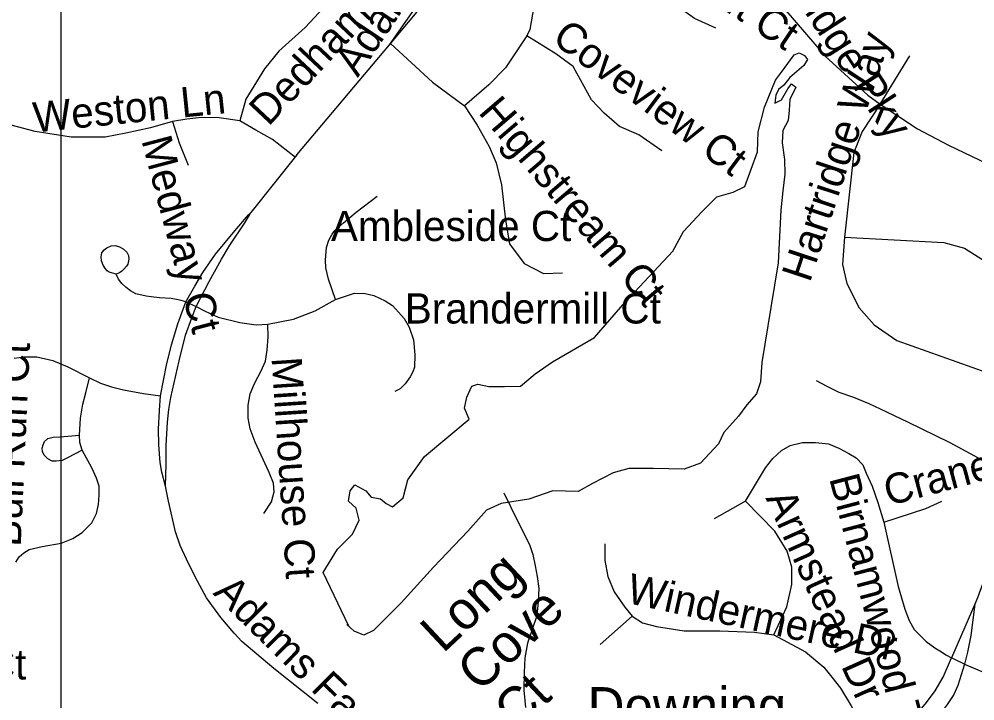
# Model space of a CAD drawing. Extents: x 1662474 to 1856135, y 779280 to 917889.
# Drawn here: x 1730904 to 1733909, y 828125 to 830270 of the extents above; entities that cross this region are included whole.
import ezdxf

# ---------------------------------------------------------------- set-up
doc = ezdxf.new("R2010")
doc.units = 0
for name, color, linetype in [('Exist Hydrographic Misc Water Feature', 7, 'Continuous'), ('Exist Hydrographic Pond Over 1500 Sq Ft', 7, 'Continuous'), ('Exist Road Non-System Type 51', 7, 'Continuous'), ('Exist Road Non-System Type 51 Label', 7, 'Continuous'), ('Map Preparation Inset Cut Line', 7, 'Continuous')]:
    doc.layers.add(name, color=color, linetype=linetype)

msp = doc.modelspace()

# ---------------------------------------------------------------- linework, layer by layer
at = {"layer": 'Exist Hydrographic Misc Water Feature'}
for points in [[(1733409.6, 829133.3), (1733443.5, 829115.4), (1733481.4, 829096.6), (1733527.3, 829080.1), (1733575.1, 829060.2), (1733611.2, 829043.9), (1733696.9, 829002.8), (1733830.4, 828937.7), (1733943.8, 828876.3), (1733981.5, 828861.5), (1734015.8, 828849.4), (1734049.6, 828841.3), (1734137.4, 828816.5), (1734189.2, 828795.8), (1734245.4, 828773.3), (1734382.8, 828709.8), (1734424.4, 828681.9), (1734448.4, 828659.2), (1734519.2, 828589.7)], [(1732427.6, 828779.1), (1732448.6, 828736.9), (1732509.5, 828614.2), (1732519.1, 828586), (1732526.9, 828549.8), (1732532.2, 828516.1), (1732538, 828478.2), (1732535.5, 828438), (1732531.2, 828392.2), (1732516.6, 828349.8), (1732502.1, 828306.6), (1732493.9, 828260.8), (1732491.4, 828214.1), (1732490.6, 828158.3), (1732496.1, 828104)]]:
    msp.add_lwpolyline(points, dxfattribs=at)
at = {"layer": 'Exist Hydrographic Pond Over 1500 Sq Ft'}
for points in [[(1733185.2, 829743.5), (1733225.3, 829852.8), (1733227.7, 829915.8), (1733247.7, 829993.3), (1733281.8, 830077.9), (1733300.6, 830102.6), (1733340.6, 830157.8), (1733355.9, 830163.7), (1733373.5, 830155.5), (1733382.9, 830142.5), (1733371.1, 830123.7), (1733326.5, 830086.1), (1733307.7, 830062.6), (1733291.2, 830048.5), (1733283, 830030.9), (1733279.4, 830005.1), (1733300.6, 830015.6), (1733320.6, 830050.9), (1733332.3, 830066.2), (1733345.3, 830055.6), (1733326.5, 830016.8), (1733325.3, 829983.9), (1733321.8, 829951), (1733305.3, 829919.3), (1733303, 829880.5), (1733310, 829828.8), (1733311.2, 829781.8), (1733305.3, 829730.1), (1733298.3, 829669), (1733290.6, 829503.4), (1733267.1, 829362.4), (1733238.9, 829189.9), (1733234.2, 829128.8), (1733222.4, 829091.2), (1733191.9, 829056), (1733166, 829020.7), (1733119, 828969), (1733102.5, 828933.8), (1733046.1, 828872.7), (1732994.4, 828853.9), (1732898, 828856.2), (1732821.3, 828856.2), (1732771.9, 828842.1), (1732706.1, 828809.3), (1732661.4, 828783.4), (1732581.5, 828785.8), (1732506.2, 828759.9), (1732419.2, 828745.8), (1732373.4, 828724.7), (1732314.6, 828658.9), (1732206.4, 828546.1), (1732105.3, 828433.3), (1732018.3, 828346.3), (1731987.8, 828332.2), (1731957.3, 828343.9), (1731934.3, 828365.7)], [(1731940.5, 828359.8), (1731859.6, 828528.9), (1731905.1, 828602.3), (1731952.6, 828649.6), (1731972.7, 828693.3), (1731963.6, 828731.5), (1731939.9, 828753.4), (1731945.3, 828786.1), (1731959.9, 828804.3), (1731994.5, 828786.1), (1732010.9, 828766.1), (1732040.1, 828760.7), (1732058.3, 828746.1), (1732078.3, 828735.2), (1732111.1, 828764.3), (1732125.6, 828820.7), (1732178.5, 828893.5), (1732318.7, 829011.8), (1732304.1, 829046.4), (1732311.4, 829081), (1732327.8, 829115.6), (1732346, 829121.1), (1732380.6, 829113.8), (1732429.8, 829113.8), (1732480.8, 829115.6), (1732526.3, 829153.8), (1732581, 829192), (1732712.6, 829268.5), (1732809.2, 829379.5), (1732959.4, 829539.7), (1732992.2, 829601.6), (1733050.5, 829663.5), (1733097.8, 829710.8), (1733148.8, 829725.3), (1733185.2, 829743.5)]]:
    msp.add_lwpolyline(points, dxfattribs=at)
at = {"layer": 'Exist Road Non-System Type 51'}
for p, q in [((1731777.7, 829842.8), (1732068.5, 830189.2)), ((1733610.9, 830002.8), (1733704.1, 830154)), ((1731427.9, 829380.2), (1731461.2, 829366.3)), ((1733187.6, 828753.7), (1733088.7, 828698)), ((1732830.8, 828391.4), (1732731, 828302.7))]:
    msp.add_line(p, q, dxfattribs=at)
for points in [[(1732068.5, 830189.2), (1732218.3, 830403.5), (1732298, 830542.8), (1732327.7, 830600.9), (1732348.9, 830653), (1732370.8, 830708.3), (1732381.4, 830739.2), (1732399.3, 830805), (1732418.6, 830863.3), (1732424.4, 830892.2)], [(1732068.5, 830189.2), (1732220.3, 830371.7), (1732302, 830479.1), (1732345.8, 830542.8), (1732375.7, 830596.5), (1732402.7, 830652), (1732415.7, 830684.2), (1732425.5, 830712), (1732449.4, 830785.6), (1732471.1, 830883.9)], [(1732978.4, 830728.5), (1733034, 830678.9), (1733108, 830604.4), (1733193.4, 830474.4), (1733282, 830335.9), (1733438.4, 830152.9), (1733571.8, 830030.9), (1733610.9, 830002.8)], [(1733094.6, 830241.9), (1733026.9, 830271.6), (1732980.6, 830305.4), (1732937.6, 830350), (1732893, 830435.1), (1732836.4, 830493.4), (1732778.4, 830519.4), (1732724.5, 830528.5), (1732676.8, 830521.7), (1732632.1, 830507), (1732581, 830467.6), (1732548.4, 830424), (1732534.2, 830376.8), (1732509.9, 830237.7), (1732499.9, 830217.5)], [(1731860.5, 830305.4), (1731803.6, 830243.2), (1731721.1, 830168.9), (1731675.2, 830113.6), (1731616.9, 830017.8), (1731598.1, 829950)], [(1732499.9, 830217.5), (1732475.5, 830179.7), (1732433.5, 830116.2), (1732380.8, 830063.4), (1732303.9, 829997.2)], [(1732924.2, 829855.2), (1732852.6, 829905.4), (1732791.8, 829932.2), (1732742.9, 829974.2), (1732703.9, 830016.2), (1732645.9, 830120.4), (1732591.8, 830160.8), (1732499.9, 830217.5)], [(1732071.2, 830193.4), (1732203.9, 830071.6), (1732303.9, 829997.2)], [(1732303.9, 829997.2), (1732344.2, 829936.4), (1732381.8, 829868.9), (1732403.9, 829817.5), (1732420.1, 829748.4), (1732433.5, 829637.7), (1732445.5, 829563.4), (1732491.8, 829500.9), (1732552.4, 829470), (1732612.1, 829471.9)], [(1733610.9, 830002.8), (1733554.1, 829916.2), (1733528.4, 829849.8), (1733498.5, 829583.7)], [(1733610.9, 830002.8), (1733728.4, 829924.6), (1733825.4, 829873.4), (1733922.1, 829827.4), (1734004.6, 829787), (1734088, 829746.4), (1734166.2, 829694.9)], [(1731386, 829947.4), (1731316.9, 829928.2), (1731240.1, 829910.7), (1731175, 829898.6), (1731067.9, 829898.6), (1730954.5, 829916.2), (1730822.2, 829951.4)], [(1731598.1, 829950), (1731533.2, 829959.5), (1731477.9, 829960.5), (1731431.9, 829955.2), (1731386, 829947.4)], [(1731386, 829947.4), (1731407.5, 829880.8), (1731435.9, 829810.7)], [(1731772.6, 829834.9), (1731700.9, 829891.5), (1731648.1, 829920.1), (1731598.1, 829950)], [(1731777.7, 829842.8), (1731632.6, 829661.7)], [(1731899.2, 829388), (1731877, 829452.1), (1731868.2, 829487.5), (1731867.7, 829511.4), (1731868.7, 829525.5), (1731870.2, 829551.8), (1731877.5, 829574.2), (1731888.4, 829593.8), (1731896.9, 829604.7), (1731923.5, 829629.1), (1731963.3, 829662.2), (1732029.7, 829713.1)], [(1731427.9, 829380.2), (1731456.4, 829430.2), (1731482.1, 829472.7), (1731522, 829530.6), (1731582.5, 829603.9), (1731625, 829654), (1731632.6, 829661.7)], [(1731461.2, 829366.3), (1731501.4, 829444.4), (1731540, 829515.1), (1731567.1, 829558.8), (1731614.1, 829629.4), (1731626.8, 829649.9), (1731632.6, 829661.7)], [(1731208.9, 829468), (1731187.5, 829473.5), (1731181.2, 829477.7), (1731175.5, 829483.9), (1731168.8, 829496.3), (1731163.6, 829509.3), (1731162, 829522.2), (1731164.6, 829534.2), (1731171.9, 829544), (1731180.2, 829550.7), (1731193.7, 829556.4), (1731207.7, 829557.5), (1731219.6, 829553.8), (1731231.6, 829547.6), (1731242.4, 829536.7), (1731247.6, 829526.4), (1731249.2, 829514.5), (1731245.6, 829499.4), (1731241.4, 829492.7), (1731233.6, 829482.9), (1731226.9, 829477.2), (1731220.1, 829472), (1731208.9, 829468)], [(1733498.5, 829583.7), (1733492, 829498.1), (1733506.6, 829437.7), (1733544.8, 829361.9), (1733592, 829308.1), (1733663.6, 829259.2), (1733993, 829141.7)], [(1733498.5, 829583.7), (1733810.9, 829567.4), (1733875.6, 829549.8), (1733950.2, 829502.2)], [(1731427.9, 829380.2), (1731413.7, 829384.6), (1731398.6, 829388.2), (1731381.8, 829390.8), (1731346, 829392.9), (1731319, 829396), (1731303.8, 829397.9), (1731271.4, 829405.7), (1731253.9, 829415.5), (1731240.5, 829425.6), (1731227.4, 829437.8), (1731216.1, 829452.2), (1731208.9, 829468)], [(1731899.2, 829388), (1731958.6, 829407.9), (1731991.7, 829406.4), (1732018.8, 829400.4), (1732054.9, 829383.9), (1732077.5, 829368.8), (1732097.1, 829347.8), (1732115.1, 829328.2), (1732130.2, 829301.1), (1732143.6, 829261.2), (1732148.3, 829213.8), (1732146.8, 829174.7), (1732141.8, 829160.2), (1732133.2, 829144.6), (1732118.2, 829122.1), (1732101.9, 829106.4), (1732085, 829098)], [(1731348.7, 829085), (1731367.8, 829181.7), (1731383.7, 829245.3), (1731403.6, 829311.6), (1731427.9, 829380.2)], [(1731685.8, 829310.4), (1731766.4, 829326.1), (1731835, 829352.6), (1731899.2, 829388)], [(1731380.6, 829079.2), (1731407.6, 829194.9), (1731427.5, 829275.8), (1731447.4, 829329.7), (1731461.2, 829366.3)], [(1731461.2, 829366.3), (1731488.9, 829350.8), (1731529.6, 829332.7), (1731598.2, 829315), (1731649.1, 829308.4), (1731685.8, 829310.4)], [(1731673.3, 828714.1), (1731697.2, 828751.7), (1731705.8, 828782.4), (1731704.1, 828809.7), (1731690.4, 828843.9), (1731646, 828939.5), (1731630.6, 828980.5), (1731623.8, 829014.6), (1731623.8, 829055.6), (1731630.6, 829091.5), (1731644.3, 829123.9), (1731664.8, 829163.2), (1731678.5, 829193.9), (1731683.6, 829228.1), (1731687, 829270.7), (1731685.8, 829310.4)], [(1730888.9, 829202.9), (1730920.5, 829207.8), (1730959.5, 829207.8), (1731010.6, 829195.6), (1731056.9, 829176.1), (1731125.5, 829141.3)], [(1731093.9, 828960.7), (1731096.9, 829014.9), (1731104.4, 829058.5), (1731113.5, 829094.6), (1731125.5, 829141.3)], [(1731125.5, 829141.3), (1731160.1, 829124.7), (1731194.8, 829112.7), (1731232.4, 829103.7), (1731295.6, 829091.6), (1731348.7, 829085)], [(1731364.3, 828800.6), (1731352.9, 828844.3), (1731347.5, 828875.1), (1731343.7, 828930.9), (1731342.8, 828979.7), (1731345.5, 829038.7), (1731348.7, 829085)], [(1731364.3, 828800.6), (1731366.7, 828870.1), (1731366.7, 828928.1), (1731370.4, 829001.8), (1731375, 829041.4), (1731380.6, 829079.2)], [(1731102.7, 828913.5), (1731056.3, 828890), (1731039.7, 828881), (1731020.2, 828879.5), (1731008.1, 828879.5), (1730994.6, 828887), (1730982.5, 828897.6), (1730978, 828909.6), (1730976.5, 828920.1), (1730979.5, 828930.7), (1730984, 828941.2), (1730994.6, 828950.2), (1731011.1, 828954.7), (1731032.2, 828956.2), (1731057.8, 828957.7), (1731093.9, 828960.7)], [(1731102.7, 828913.5), (1731095.4, 828938.2), (1731093.9, 828960.7)], [(1733187.6, 828753.7), (1733250.6, 828858.3), (1733273.4, 828887.9), (1733300.7, 828912.9), (1733328.1, 828928.9), (1733366.8, 828938), (1733407.8, 828938), (1733448.8, 828933.4), (1733480.7, 828919.8), (1733512.6, 828903.8), (1733535.4, 828890.2), (1733555.9, 828867.4), (1733567.4, 828841.1), (1733585.6, 828800.1), (1733603.8, 828749), (1733622, 828687.5)], [(1730893.4, 828561.2), (1730904, 828578.2), (1730919, 828591.1), (1730936.1, 828601.7), (1730976.7, 828610.3), (1731036.5, 828621), (1731072.8, 828635.9), (1731102.7, 828655.1), (1731132.6, 828685), (1731147.6, 828714.9), (1731154, 828742.7), (1731156.1, 828772.6), (1731156.1, 828800.3), (1731147.6, 828825.9), (1731132.6, 828858), (1731102.7, 828913.5)], [(1731843.2, 828116.7), (1731704.8, 828227.4), (1731651.4, 828271.9), (1731604.7, 828311.9), (1731580.2, 828338.5), (1731537.9, 828387.4), (1731493.4, 828449.7), (1731457.1, 828515.1), (1731429.9, 828570.9), (1731410.3, 828614.1), (1731395.7, 828657.3), (1731374.1, 828753.2), (1731364.3, 828800.6)], [(1734081.7, 828797), (1734051.7, 828744.9), (1734038.9, 828726), (1733975.8, 828609.9), (1733916.9, 828449.3), (1733908.3, 828429.3)], [(1733276.2, 828332.9), (1733317, 828421.3), (1733333.2, 828491.4), (1733333.2, 828545.3), (1733318.8, 828595.6), (1733279.3, 828658.5), (1733187.6, 828753.7)], [(1733622, 828687.5), (1733754.1, 828730.7), (1733804.3, 828753.5)], [(1733622, 828687.5), (1733667.6, 828484.8), (1733688.6, 828414), (1733701.7, 828377.8), (1733718.1, 828350.1), (1733741.4, 828325.4), (1733755.7, 828311.8), (1733782.9, 828291.9), (1733803.4, 828279.1), (1733817.2, 828270.3), (1733835.1, 828260.5)], [(1732745.4, 828619), (1732745.4, 828566.9), (1732754.4, 828516.6), (1732774.2, 828468.1), (1732808.6, 828419.5), (1732830.8, 828391.4)], [(1733908.3, 828429.3), (1733835.1, 828260.5)], [(1733908.3, 828429.3), (1733895.4, 828330.5), (1733885.1, 828278.3), (1733876.3, 828240.3)], [(1732830.8, 828391.4), (1732864, 828371), (1732908.1, 828358.9), (1732994.7, 828345.9), (1733107.3, 828345.9), (1733215.6, 828341.6), (1733276.2, 828332.9)], [(1733276.2, 828332.9), (1733376.4, 828279.4), (1733433.9, 828230.9), (1733459.2, 828200), (1733486.3, 828165.4), (1733519.5, 828109.7), (1733536, 828078.1), (1733561.9, 828016.7), (1733580.6, 827975.3)], [(1733876.3, 828240.3), (1733865.7, 828206.6), (1733855.4, 828173.8), (1733842.1, 828145.1), (1733821.6, 828113.4), (1733800, 828084.7), (1733754.4, 828032), (1733688.8, 827976.6), (1733637.5, 827941.8), (1733606.7, 827927.5), (1733557.5, 827911.1), (1733521.7, 827900.7), (1733483.8, 827892.4), (1733434.2, 827887.5), (1733364.9, 827884.2), (1733297.7, 827885.7), (1733260.8, 827888.4)], [(1733580.6, 827975.3), (1733630.3, 828003.4), (1733686.5, 828043.2), (1733726.3, 828082.9), (1733756.5, 828119.9), (1733783.9, 828156.9), (1733808.6, 828199.3), (1733835.1, 828260.5)], [(1733876.3, 828240.3), (1733847.2, 828253.7), (1733835.1, 828260.5)], [(1733876.3, 828240.3), (1733972, 828199.9), (1734054.9, 828170.9)]]:
    msp.add_lwpolyline(points, dxfattribs=at)
at = {"layer": 'Map Preparation Inset Cut Line'}
for points in [[(1731035.7, 826588.1), (1668486.3, 826588.1), (1668486.3, 870408.9), (1731035.7, 870408.9)], [(1731035.7, 826588.1), (1793585.1, 826588.1), (1793585.1, 870408.9), (1731035.7, 870408.9)]]:
    msp.add_lwpolyline(points, close=True, dxfattribs=at)

# ---------------------------------------------------------------- texts
at = {"layer": 'Exist Road Non-System Type 51 Label'}
for s, height, rotation, p in [('Adams Farm Pky', 95, 56.3246, (1731968.8, 830084.4)), ('Bridle Ridge Pky', 95, 302.9558, (1733126.2, 830671.4)), ('Deercroft Ct', 95, 326.2177, (1732743.9, 830549.6)), ('Dedham Ct', 95, 46.8058, (1731687.9, 829930.2)), ('Coveview Ct', 95, 323.1499, (1732575.1, 830199.9)), ('Hartridge Way', 95, 71.7591, (1733389.8, 829438.7)), ('Weston Ln', 95, 5.797, (1730953, 829912.9)), ('Highstream Ct', 95, 310.5728, (1732344.9, 829975.6)), ('Medway Ct', 95, 284.8186, (1731288.1, 829889)), ('Bull Run Ct', 95, 87.3889, (1730909.2, 828608.8)), ('Millhouse Ct', 95, 273.7903, (1731697.5, 829204.3)), ('Cranebridge Pl', 95, 14.9395, (1733637.2, 828737.8)), ('Birnamwood Trl', 95, 284.7241, (1733450.1, 828825.5)), ('Armstead Dr', 95, 294.2156, (1733249.7, 828763.2)), ('Long', 120, 43.107, (1732236.6, 828272.5)), ('Adams Farm Pky', 95, 315.4415, (1731511.4, 828462.3)), ('Windermere Dr', 95, 347.6541, (1732810.1, 828434.2)), ('Cove', 120, 43.107, (1732352, 828149.2)), ('Ct', 120, 43.107, (1732467.4, 828025.9))]:
    msp.add_text(s, height=height, rotation=rotation, dxfattribs=at).set_placement(p)
for s, height, p in [('Ambleside Ct', 95, (1731884.5, 829571.6)), ('Brandermill Ct', 95, (1732116.6, 829312.3)), ('Ivy Ridge Ct', 95, (1730235.3, 828192.3)), ('Downing', 120, (1732691.2, 828048.3))]:
    msp.add_text(s, height=height, dxfattribs=at).set_placement(p)

doc.saveas('drawing.dxf')
